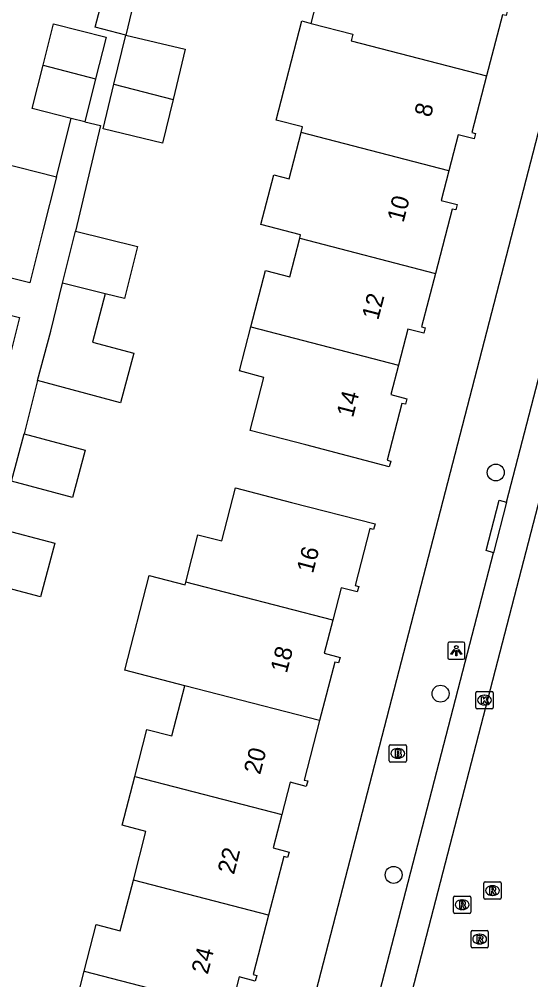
# Model space of a CAD drawing. Extents: x 163686 to 164493, y 382719 to 383870.
# Drawn here: x 163913.6 to 163943.2, y 383181.1 to 383236.7 of the extents above; entities that cross this region are included whole.
import ezdxf

# ---------------------------------------------------------------- set-up
doc = ezdxf.new("R2010")
doc.units = 0
for name, color, linetype in [('IMGEO_Boom', 7, 'Continuous'), ('IMGEO_Brandkraan', 7, 'Continuous'), ('IMGEO_Kolk', 7, 'Continuous'), ('IMGEO_Lichtpunt', 7, 'Continuous'), ('IMGEO_Pand', 7, 'Continuous'), ('IMGEO_Pand_nummerreeks', 7, 'Continuous'), ('IMGEO_Rijbaan_lokaal_open', 7, 'Continuous'), ('IMGEO_Rioolput', 7, 'Continuous'), ('IMGEO_Voetpad_open', 7, 'Continuous')]:
    doc.layers.add(name, color=color, linetype=linetype)

msp = doc.modelspace()

# ---------------------------------------------------------------- linework, layer by layer
at = {"layer": 'IMGEO_Boom'}
for centre in [(163941.194, 383210.446), (163938, 383197.645), (163935.28, 383187.154)]:
    msp.add_circle(centre, 0.489, dxfattribs=at)
at = {"layer": 'IMGEO_Brandkraan'}
for p, q in [((163935.018, 383193.761), (163935.018, 383194.613)), ((163935.093, 383194.687), (163935.945, 383194.687)), ((163935.506, 383194.467), (163935.531, 383194.467)), ((163936.019, 383194.613), (163936.019, 383193.761)), ((163935.945, 383193.687), (163935.093, 383193.687)), ((163935.529, 383193.907), (163935.504, 383193.907))]:
    msp.add_line(p, q, dxfattribs=at)
for points in [[(163935.018, 383193.761), (163935.018, 383194.613)], [(163935.093, 383194.687), (163935.945, 383194.687)], [(163935.366, 383194.387), (163935.366, 383193.987), (163935.579, 383193.987)], [(163935.597, 383194.387), (163935.366, 383194.387)], [(163935.545, 383194.306), (163935.491, 383194.306), (163935.491, 383194.23)], [(163935.491, 383194.23), (163935.544, 383194.23)], [(163935.553, 383194.154), (163935.491, 383194.154), (163935.491, 383194.073)], [(163936.019, 383194.613), (163936.019, 383193.761)], [(163935.945, 383193.687), (163935.093, 383193.687)], [(163935.491, 383194.073), (163935.553, 383194.073)]]:
    msp.add_lwpolyline(points, dxfattribs=at)
for centre, radius, start, end in [((163935.095, 383194.611), 0.0765, 91.552, 178.448), ((163935.095, 383194.611), 0.0765, 91.552, 178.448), ((163935.546, 383194.268), 0.0379, 267.8285, 90.9355), ((163935.554, 383194.113), 0.0404, 269.8759, 90.5077), ((163935.601, 383194.242), 0.145, 59.4692, 91.5367), ((163935.626, 383194.289), 0.0922, 285.5137, 58.1501), ((163935.631, 383194.097), 0.105, 301.3115, 78.989), ((163935.943, 383194.611), 0.0765, 1.552, 88.448), ((163935.943, 383194.611), 0.0765, 1.552, 88.448), ((163935.095, 383193.763), 0.0765, 181.552, 268.448), ((163935.095, 383193.763), 0.0765, 181.552, 268.448), ((163935.585, 383194.238), 0.251, 268.6676, 293.5347), ((163935.943, 383193.763), 0.0765, 271.552, 358.448), ((163935.943, 383193.763), 0.0765, 271.552, 358.448)]:
    msp.add_arc(centre, radius, start, end, dxfattribs=at)
for centre, major_axis, ratio, start_param, end_param in [((163935.505, 383194.187), (-0.387, 0.002), 0.722429, 4.712389, 7.853982), ((163935.53, 383194.187), (-0.39, 0.002), 0.717154, 1.570796, 4.712389)]:
    msp.add_ellipse(centre, major_axis=major_axis, ratio=ratio, start_param=start_param, end_param=end_param, dxfattribs=at)
at = {"layer": 'IMGEO_Kolk'}
for p, q in [((163940.045, 383196.844), (163940.045, 383197.696)), ((163940.12, 383197.77), (163940.972, 383197.77)), ((163940.533, 383197.55), (163940.558, 383197.55)), ((163941.046, 383197.696), (163941.046, 383196.844)), ((163940.556, 383196.99), (163940.531, 383196.99)), ((163940.972, 383196.77), (163940.12, 383196.77))]:
    msp.add_line(p, q, dxfattribs=at)
for points in [[(163940.045, 383196.844), (163940.045, 383197.696)], [(163940.12, 383197.77), (163940.972, 383197.77)], [(163941.046, 383197.696), (163941.046, 383196.844)], [(163940.366, 383197.47), (163940.489, 383197.47), (163940.489, 383197.319), (163940.619, 383197.47), (163940.783, 383197.47), (163940.637, 383197.319), (163940.79, 383197.07), (163940.638, 383197.07), (163940.553, 383197.234), (163940.489, 383197.167), (163940.489, 383197.07), (163940.366, 383197.07), (163940.366, 383197.47)], [(163940.972, 383196.77), (163940.12, 383196.77)]]:
    msp.add_lwpolyline(points, dxfattribs=at)
for centre, start, end in [((163940.122, 383197.694), 91.552, 178.448), ((163940.122, 383197.694), 91.552, 178.448), ((163940.97, 383197.694), 1.552, 88.448), ((163940.97, 383197.694), 1.552, 88.448), ((163940.122, 383196.846), 181.552, 268.448), ((163940.122, 383196.846), 181.552, 268.448), ((163940.97, 383196.846), 271.552, 358.448), ((163940.97, 383196.846), 271.552, 358.448)]:
    msp.add_arc(centre, 0.0765, start, end, dxfattribs=at)
for centre, major_axis, ratio, start_param, end_param in [((163940.532, 383197.27), (-0.387, 0.002), 0.722429, 4.712389, 7.853982), ((163940.557, 383197.27), (-0.39, 0.002), 0.717154, 1.570796, 4.712389)]:
    msp.add_ellipse(centre, major_axis=major_axis, ratio=ratio, start_param=start_param, end_param=end_param, dxfattribs=at)
at = {"layer": 'IMGEO_Lichtpunt'}
for p, q in [((163938.41, 383200.535), (163938.41, 383199.728)), ((163938.41, 383200.535), (163938.41, 383199.728)), ((163939.312, 383200.63), (163938.504, 383200.63)), ((163939.312, 383200.63), (163938.504, 383200.63)), ((163939.406, 383199.728), (163939.406, 383200.535)), ((163939.406, 383199.728), (163939.406, 383200.535)), ((163938.504, 383199.634), (163939.312, 383199.634)), ((163938.504, 383199.634), (163939.312, 383199.634))]:
    msp.add_line(p, q, dxfattribs=at)
for points in [[(163938.784, 383200.199), (163938.823, 383200.171), (163938.635, 383199.909), (163938.597, 383199.936), (163938.784, 383200.199)], [(163938.886, 383200.151), (163938.933, 383200.151), (163938.933, 383199.829), (163938.886, 383199.829), (163938.886, 383200.151)], [(163938.996, 383200.171), (163939.034, 383200.198), (163939.221, 383199.936), (163939.182, 383199.908), (163938.996, 383200.171)]]:
    msp.add_lwpolyline(points, dxfattribs=at)
msp.add_circle((163938.909, 383200.333), 0.0994, dxfattribs=at)
for centre, start, end in [((163938.504, 383200.535), 90, 180), ((163938.504, 383200.535), 90, 180), ((163939.312, 383200.535), 0, 90), ((163939.312, 383200.535), 0, 90), ((163938.504, 383199.728), 180, 270), ((163938.504, 383199.728), 180, 270), ((163939.312, 383199.728), 270, 0), ((163939.312, 383199.728), 270, 360)]:
    msp.add_arc(centre, 0.0946, start, end, dxfattribs=at)
at = {"layer": 'IMGEO_Pand'}
for points in [[(163930.498, 383236.443), (163931.143, 383238.926), (163932.174, 383238.658), (163932.226, 383238.86), (163932.863, 383241.315)], [(163941.375, 383239.108), (163940.946, 383237.45), (163941.872, 383237.209), (163941.79, 383236.89), (163941.578, 383236.945), (163940.659, 383233.398)], [(163914.98, 383234.015), (163915.585, 383236.411), (163918.631, 383235.642), (163918.021, 383233.224)], [(163929.918, 383230.122), (163930.003, 383230.449), (163928.476, 383230.846), (163929.966, 383236.581), (163930.498, 383236.443)], [(163930.498, 383236.443), (163932.915, 383235.815), (163932.815, 383235.432), (163940.659, 383233.398)], [(163919.09, 383232.93), (163919.768, 383235.768)], [(163919.768, 383235.768), (163923.201, 383234.948), (163922.507, 383232.044)], [(163916.609, 383230.945), (163914.348, 383231.516), (163914.98, 383234.015)], [(163914.98, 383234.015), (163918.021, 383233.224)], [(163918.021, 383233.224), (163917.395, 383230.747)], [(163940.659, 383233.398), (163939.812, 383230.126), (163940.024, 383230.07), (163939.941, 383229.752), (163939.015, 383229.991), (163938.474, 383227.903)], [(163922.507, 383232.044), (163921.901, 383229.511), (163918.468, 383230.332), (163919.09, 383232.93)], [(163919.09, 383232.93), (163922.507, 383232.044)], [(163917.395, 383230.747), (163916.609, 383230.945)], [(163929.845, 383224.011), (163929.895, 383224.204), (163927.59, 383224.803), (163928.336, 383227.673), (163929.223, 383227.443), (163929.918, 383230.122)], [(163938.474, 383227.903), (163929.918, 383230.122)], [(163910.75, 383222.786), (163911.376, 383225.321), (163911.616, 383225.262), (163912.409, 383228.407), (163915.755, 383227.563)], [(163915.755, 383227.563), (163914.966, 383224.435), (163914.223, 383221.426), (163910.633, 383222.312), (163910.75, 383222.786)], [(163938.474, 383227.903), (163938.033, 383226.2), (163938.959, 383225.96), (163938.876, 383225.642), (163938.664, 383225.696), (163937.701, 383221.974)], [(163916.112, 383221.4), (163916.855, 383224.409)], [(163916.855, 383224.409), (163920.445, 383223.523), (163919.702, 383220.514), (163918.586, 383220.789)], [(163927.018, 383218.871), (163927.866, 383222.14), (163929.265, 383221.777), (163929.845, 383224.011)], [(163929.845, 383224.011), (163937.701, 383221.974)], [(163937.701, 383221.974), (163936.9, 383218.877), (163937.111, 383218.822), (163937.028, 383218.503), (163936.102, 383218.742), (163935.562, 383216.655)], [(163914.669, 383215.769), (163915.436, 383218.633), (163916.112, 383221.4)], [(163918.586, 383220.789), (163916.112, 383221.4)], [(163910.026, 383220.313), (163913.616, 383219.427), (163912.873, 383216.418)], [(163918.586, 383220.789), (163917.837, 383217.99), (163920.237, 383217.347), (163919.47, 383214.484), (163914.669, 383215.769)], [(163935.562, 383216.655), (163935.121, 383214.952), (163936.046, 383214.712), (163935.963, 383214.393), (163935.751, 383214.448), (163934.9, 383211.159), (163935.112, 383211.103), (163935.029, 383210.784), (163930.19, 383212.04), (163926.971, 383212.876), (163927.77, 383215.955), (163926.356, 383216.322), (163927.018, 383218.871)], [(163927.018, 383218.871), (163935.562, 383216.655)], [(163913.88, 383212.683), (163917.411, 383211.745), (163916.684, 383209.008), (163913.153, 383209.946)], [(163913.153, 383209.946), (163913.88, 383212.683)], [(163923.248, 383204.102), (163923.953, 383206.839), (163925.327, 383206.485), (163926.117, 383209.554), (163929.364, 383208.718), (163934.205, 383207.471), (163934.121, 383207.152), (163933.907, 383207.206), (163933.045, 383203.912), (163933.258, 383203.856), (163933.174, 383203.537), (163932.246, 383203.779), (163931.755, 383201.905)], [(163912.426, 383207.21), (163915.665, 383206.35), (163914.839, 383203.242), (163911.698, 383204.076), (163911.6, 383204.102)], [(163923.184, 383198.107), (163919.708, 383199.005), (163921.117, 383204.476), (163923.206, 383203.938), (163923.248, 383204.102)], [(163931.755, 383201.905), (163923.248, 383204.102)], [(163931.755, 383201.905), (163931.252, 383199.983), (163932.178, 383199.74), (163932.094, 383199.42), (163931.881, 383199.475), (163930.994, 383196.089)], [(163920.292, 383192.843), (163920.997, 383195.579), (163922.437, 383195.209), (163923.184, 383198.107)], [(163930.994, 383196.089), (163923.184, 383198.107)], [(163930.994, 383196.089), (163930.093, 383192.646), (163930.305, 383192.59), (163930.221, 383192.272), (163929.294, 383192.513), (163928.804, 383190.644)], [(163920.21, 383186.853), (163920.936, 383189.671), (163919.566, 383190.024), (163920.292, 383192.843)], [(163920.292, 383192.843), (163928.804, 383190.644)], [(163928.804, 383190.644), (163928.299, 383188.717), (163929.226, 383188.475), (163929.142, 383188.155), (163928.928, 383188.21), (163928.043, 383184.83)], [(163917.371, 383181.575), (163918.066, 383184.274), (163919.454, 383183.916), (163920.21, 383186.853)], [(163928.043, 383184.83), (163920.21, 383186.853)], [(163928.043, 383184.83), (163927.14, 383181.381), (163927.353, 383181.325), (163927.269, 383181.005), (163926.341, 383181.248), (163925.853, 383179.385)], [(163917.247, 383175.343), (163915.858, 383175.701), (163915.887, 383175.815), (163917.371, 383181.575)], [(163917.371, 383181.575), (163925.853, 383179.385)]]:
    msp.add_lwpolyline(points, dxfattribs=at)
at = {"layer": 'IMGEO_Rijbaan_lokaal_open'}
msp.add_lwpolyline([(163967.043, 383298.891), (163932.475, 383165.499)], dxfattribs=at)
at = {"layer": 'IMGEO_Rioolput'}
for p, q in [((163940.499, 383185.822), (163940.499, 383186.674)), ((163940.574, 383186.748), (163941.426, 383186.748)), ((163940.987, 383186.528), (163941.012, 383186.528)), ((163941.5, 383186.674), (163941.5, 383185.822)), ((163938.75, 383185.003), (163938.75, 383185.855)), ((163938.825, 383185.929), (163939.677, 383185.929)), ((163939.751, 383185.855), (163939.751, 383185.003)), ((163941.01, 383185.968), (163940.985, 383185.968)), ((163939.238, 383185.709), (163939.263, 383185.709)), ((163941.426, 383185.748), (163940.574, 383185.748)), ((163939.677, 383184.929), (163938.825, 383184.929)), ((163939.261, 383185.149), (163939.236, 383185.149)), ((163939.762, 383183.012), (163939.762, 383183.864)), ((163939.837, 383183.938), (163940.689, 383183.938)), ((163940.25, 383183.718), (163940.275, 383183.718)), ((163940.763, 383183.864), (163940.763, 383183.012)), ((163940.273, 383183.158), (163940.248, 383183.158)), ((163940.689, 383182.938), (163939.837, 383182.938))]:
    msp.add_line(p, q, dxfattribs=at)
for points in [[(163940.499, 383185.822), (163940.499, 383186.674)], [(163940.574, 383186.748), (163941.426, 383186.748)], [(163941.088, 383186.446), (163940.836, 383186.448), (163940.836, 383186.048)], [(163941.014, 383186.367), (163940.96, 383186.367), (163940.96, 383186.286)], [(163941.5, 383186.674), (163941.5, 383185.822)], [(163938.75, 383185.003), (163938.75, 383185.855)], [(163938.825, 383185.929), (163939.677, 383185.929)], [(163939.751, 383185.855), (163939.751, 383185.003)], [(163940.836, 383186.048), (163940.96, 383186.048), (163940.96, 383186.21), (163940.971, 383186.21)], [(163940.96, 383186.286), (163941.012, 383186.286)], [(163941.018, 383186.181), (163941.089, 383186.048), (163941.229, 383186.048), (163941.164, 383186.174)], [(163939.339, 383185.627), (163939.087, 383185.629), (163939.087, 383185.229)], [(163939.087, 383185.229), (163939.211, 383185.229), (163939.211, 383185.391), (163939.222, 383185.391)], [(163939.265, 383185.548), (163939.211, 383185.548), (163939.211, 383185.467)], [(163939.211, 383185.467), (163939.263, 383185.467)], [(163939.269, 383185.362), (163939.34, 383185.229), (163939.48, 383185.229), (163939.415, 383185.355)], [(163941.426, 383185.748), (163940.574, 383185.748)], [(163939.677, 383184.929), (163938.825, 383184.929)], [(163939.762, 383183.012), (163939.762, 383183.864)], [(163939.837, 383183.938), (163940.689, 383183.938)], [(163940.351, 383183.636), (163940.099, 383183.638), (163940.099, 383183.238)], [(163940.763, 383183.864), (163940.763, 383183.012)], [(163940.099, 383183.238), (163940.223, 383183.238), (163940.223, 383183.4), (163940.234, 383183.4)], [(163940.277, 383183.557), (163940.223, 383183.557), (163940.223, 383183.476)], [(163940.223, 383183.476), (163940.275, 383183.476)], [(163940.281, 383183.371), (163940.352, 383183.238), (163940.492, 383183.238), (163940.427, 383183.364)], [(163940.689, 383182.938), (163939.837, 383182.938)]]:
    msp.add_lwpolyline(points, dxfattribs=at)
for centre, radius, start, end in [((163940.576, 383186.672), 0.0765, 91.552, 178.448), ((163940.576, 383186.672), 0.0765, 91.552, 178.448), ((163941.02, 383186.271), 0.0964, 77.0061, 93.1865), ((163941.034, 383186.328), 0.0378, 276.6634, 79.6772), ((163941.087, 383186.336), 0.109, 350.3612, 89.416), ((163941.424, 383186.672), 0.0765, 1.552, 88.448), ((163941.424, 383186.672), 0.0765, 1.552, 88.448), ((163938.827, 383185.853), 0.0765, 91.552, 178.448), ((163938.827, 383185.853), 0.0765, 91.552, 178.448), ((163939.675, 383185.853), 0.0765, 1.552, 88.448), ((163939.675, 383185.853), 0.0765, 1.552, 88.448), ((163940.576, 383185.824), 0.0765, 181.552, 268.448), ((163940.576, 383185.824), 0.0765, 181.552, 268.448), ((163940.97, 383186.157), 0.0533, 26.0293, 88.6989), ((163940.996, 383186.475), 0.19, 274.7715, 282.9687), ((163941.085, 383186.336), 0.112, 277.5842, 350.9817), ((163941.069, 383186.121), 0.108, 29.5134, 73.7905), ((163941.424, 383185.824), 0.0765, 271.552, 358.448), ((163941.424, 383185.824), 0.0765, 271.552, 358.448), ((163939.221, 383185.338), 0.0533, 26.0293, 88.6989), ((163939.247, 383185.656), 0.19, 274.7715, 282.9687), ((163939.271, 383185.452), 0.0964, 77.0061, 93.1865), ((163939.285, 383185.509), 0.0378, 276.6634, 79.6772), ((163939.338, 383185.517), 0.109, 350.3612, 89.416), ((163939.336, 383185.517), 0.112, 277.5842, 350.9817), ((163939.32, 383185.302), 0.108, 29.5134, 73.7905), ((163938.827, 383185.005), 0.0765, 181.552, 268.448), ((163938.827, 383185.005), 0.0765, 181.552, 268.448), ((163939.675, 383185.005), 0.0765, 271.552, 358.448), ((163939.675, 383185.005), 0.0765, 271.552, 358.448), ((163939.839, 383183.862), 0.0765, 91.552, 178.448), ((163939.839, 383183.862), 0.0765, 91.552, 178.448), ((163940.35, 383183.526), 0.109, 350.3612, 89.416), ((163940.687, 383183.862), 0.0765, 1.552, 88.448), ((163940.687, 383183.862), 0.0765, 1.552, 88.448), ((163940.233, 383183.347), 0.0533, 26.0293, 88.6989), ((163940.259, 383183.665), 0.19, 274.7715, 282.9687), ((163940.283, 383183.461), 0.0964, 77.0061, 93.1865), ((163940.297, 383183.518), 0.0378, 276.6634, 79.6772), ((163940.348, 383183.526), 0.112, 277.5842, 350.9817), ((163940.332, 383183.311), 0.108, 29.5134, 73.7905), ((163939.839, 383183.014), 0.0765, 181.552, 268.448), ((163939.839, 383183.014), 0.0765, 181.552, 268.448), ((163940.687, 383183.014), 0.0765, 271.552, 358.448), ((163940.687, 383183.014), 0.0765, 271.552, 358.448)]:
    msp.add_arc(centre, radius, start, end, dxfattribs=at)
for centre, major_axis, ratio, start_param, end_param in [((163940.986, 383186.248), (-0.387, 0.002), 0.722429, 4.712389, 7.853982), ((163941.011, 383186.248), (-0.39, 0.002), 0.717154, 1.570796, 4.712389), ((163939.237, 383185.429), (-0.387, 0.002), 0.722429, 4.712389, 7.853982), ((163939.262, 383185.429), (-0.39, 0.002), 0.717154, 1.570796, 4.712389), ((163940.249, 383183.438), (-0.387, 0.002), 0.722429, 4.712389, 7.853982), ((163940.274, 383183.438), (-0.39, 0.002), 0.717154, 1.570796, 4.712389)]:
    msp.add_ellipse(centre, major_axis=major_axis, ratio=ratio, start_param=start_param, end_param=end_param, dxfattribs=at)
at = {"layer": 'IMGEO_Voetpad_open'}
for points in [[(163941.824, 383208.725), (163958.362, 383272.452)], [(163937.477, 383253.254), (163924.986, 383256.466), (163921.16, 383241.587), (163919.768, 383235.768)], [(163926.419, 383163.509), (163948.873, 383250.284)], [(163919.768, 383235.768), (163917.993, 383236.216), (163919.595, 383242.322)], [(163915.755, 383227.563), (163916.609, 383230.945)], [(163917.395, 383230.747), (163918.318, 383230.526), (163916.855, 383224.409)], [(163914.669, 383215.769), (163913.88, 383212.683)], [(163941.067, 383205.805), (163940.631, 383205.928), (163941.384, 383208.838), (163941.824, 383208.725)], [(163941.824, 383208.725), (163941.067, 383205.805)], [(163931.34, 383168.275), (163941.067, 383205.805)]]:
    msp.add_lwpolyline(points, dxfattribs=at)

# ---------------------------------------------------------------- texts
at = {"layer": 'IMGEO_Pand_nummerreeks'}
for s, rotation, p in [('8', 75.4815, (163937.427, 383230.965)), ('10', 75.4815, (163935.849, 383224.874)), ('12', 75.48, (163934.386, 383219.223)), ('14', 75.48, (163932.924, 383213.582)), ('16', 75.2863, (163930.608, 383204.565)), ('18', 75.2867, (163929.09, 383198.788)), ('20', 75.2863, (163927.549, 383192.92)), ('22', 75.2863, (163926.031, 383187.135)), ('24', 75.2863, (163924.514, 383181.358))]:
    msp.add_text(s, height=1, rotation=rotation, dxfattribs=at).set_placement(p)

doc.saveas('drawing.dxf')
